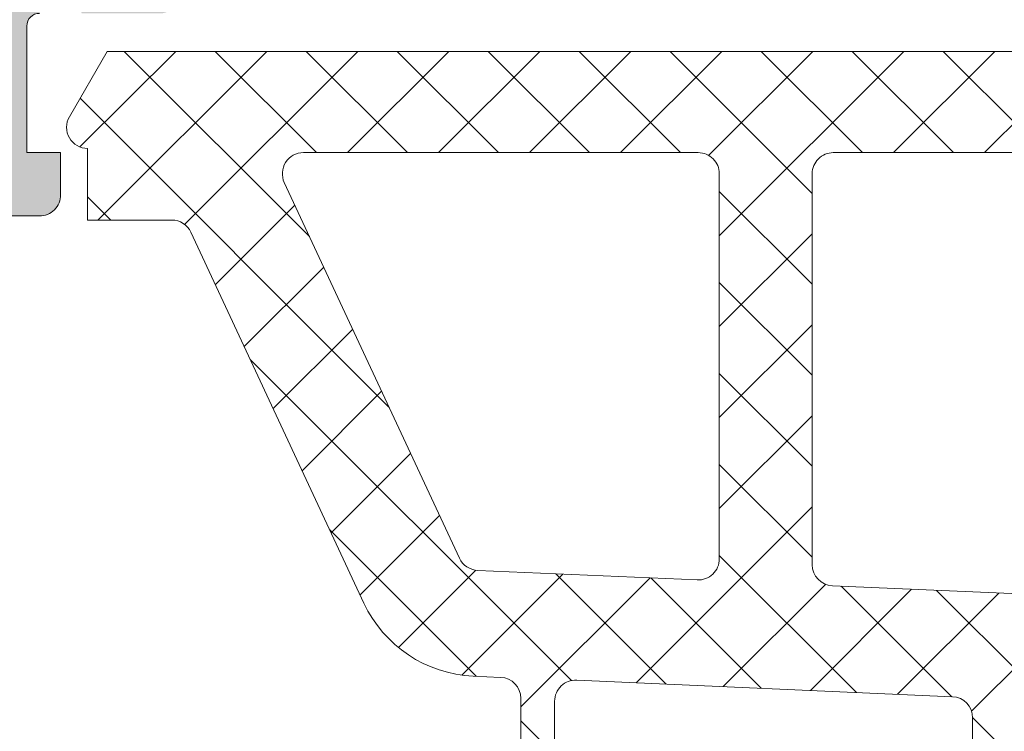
# Model space of a CAD drawing. Header units: millimetres. Extents: x 213386 to 506888, y 183055 to 450952.
# Tile 854 of 1056: x 399549 to 399572, y 330200 to 330217. Entities that reach past the tile are written whole.
import ezdxf

# ---------------------------------------------------------------- set-up
doc = ezdxf.new("R2010")
doc.units = ezdxf.units.MM
doc.layers.add('FASÁDA DETAILNÍ', color=255, linetype='Continuous', lineweight=0)
doc.layers.add('NOVA', color=255, linetype='Continuous', lineweight=0)
pattern_1 = [(135, (0, 0), (-1.077630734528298, -1.077630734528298), []), (225, (0, 0), (1.077630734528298, -1.077630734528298), [])]

# ---------------------------------------------------------------- blocks, each defined once
blk = doc.blocks.new('A$C69D17D4D')
at = {"layer": 'FASÁDA DETAILNÍ'}
h = blk.add_hatch(color=256, dxfattribs=at)
edge = h.paths.add_edge_path()
edge.add_arc((1588.938067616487, 12486.81045535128), 0.120000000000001, 90.0000000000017, 180.0000000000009, ccw=False)
edge.add_line((1588.938067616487, 12486.93045535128), (1591.698065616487, 12486.93045535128))
edge.add_arc((1591.698065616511, 12487.23045535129), 0.3000000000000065, 270, 359.9999999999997)
edge.add_line((1591.998065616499, 12487.23045535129), (1591.998065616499, 12488.21042967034))
edge.add_arc((1591.698065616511, 12488.21042967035), 0.3000000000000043, -8.905553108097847e-14, 90.00000000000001)
edge.add_line((1591.698065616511, 12488.51042967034), (1589.818054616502, 12488.51042967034))
edge.add_arc((1589.550511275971, 12488.58929676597), 0.2789255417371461, -91.16287007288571, -16.42459455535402, ccw=False)
edge.add_line((1589.544850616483, 12488.31042867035), (1589.091256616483, 12488.31042867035))
edge.add_arc((1589.085588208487, 12488.58926611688), 0.2788950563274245, -163.58012358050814, -88.83541062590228, ccw=False)
edge.add_line((1588.818067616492, 12488.51042967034), (1588.818067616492, 12489.31060438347))
edge.add_arc((1587.818067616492, 12489.31060438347), 0.9999999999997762, -1.276038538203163e-11, 89.9999999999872)
edge.add_line((1587.818067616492, 12490.31060438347), (1584.318060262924, 12490.31060438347))
edge.add_arc((1584.318080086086, 12489.31058456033), 1.000019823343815, 90.00113576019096, 179.9988642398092)
edge.add_line((1583.318060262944, 12489.31060438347), (1583.318060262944, 12488.81060438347))
edge.add_line((1583.318060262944, 12488.81060438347), (1585.818060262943, 12488.81060438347))
edge.add_arc((1585.818014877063, 12487.81055899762), 1.000045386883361, 0.0026002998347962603, 89.99739970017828, ccw=False)
edge.add_line((1586.818060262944, 12487.81060438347), (1586.818060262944, 12486.51058607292))
edge.add_arc((1585.818007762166, 12486.5106385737), 1.000052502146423, -89.99699208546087, -0.0030079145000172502, ccw=False)
edge.add_line((1585.818060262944, 12485.51058607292), (1578.818060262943, 12485.51058607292))
edge.add_arc((1578.318060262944, 12486.03570782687), 0.7250881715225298, -133.5961838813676, -46.40381611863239, ccw=False)
edge.add_line((1577.818060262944, 12485.51058607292), (1571.783972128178, 12485.51058607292))
edge.add_arc((1571.784024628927, 12486.5106385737), 1.000052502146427, 180.0030079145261, 269.9969920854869, ccw=False)
edge.add_line((1570.783972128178, 12486.51058607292), (1570.783972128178, 12487.81060438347))
edge.add_arc((1571.78401751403, 12487.81055899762), 1.000045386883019, 90.00260029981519, 179.9973997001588, ccw=False)
edge.add_line((1571.783972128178, 12488.81060438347), (1573.318060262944, 12488.81060438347))
edge.add_line((1573.318060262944, 12488.81060438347), (1573.318060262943, 12489.41061048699))
edge.add_line((1573.318060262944, 12489.41061048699), (1572.218054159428, 12490.51058607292))
edge.add_line((1572.218054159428, 12490.51058607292), (1568.818060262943, 12490.51058607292))
edge.add_line((1568.818060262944, 12490.51058607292), (1568.818060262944, 12463.51068525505))
edge.add_line((1568.818060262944, 12463.51068525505), (1572.218054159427, 12463.51068525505))
edge.add_line((1572.218054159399, 12463.51068525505), (1573.318060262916, 12464.61066084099))
edge.add_line((1573.318060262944, 12464.61066084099), (1573.318060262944, 12465.21066694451))
edge.add_line((1573.318060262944, 12465.21066694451), (1571.783972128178, 12465.21066694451))
edge.add_arc((1571.78401751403, 12466.21071233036), 1.000045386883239, 180.0026002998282, 269.99739970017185, ccw=False)
edge.add_line((1570.783972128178, 12466.21066694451), (1570.783972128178, 12467.51068525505))
edge.add_arc((1571.784024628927, 12467.51063275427), 1.000052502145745, 90.0030079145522, 179.996992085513, ccw=False)
edge.add_line((1571.783972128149, 12468.51068525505), (1577.818060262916, 12468.51068525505))
edge.add_arc((1578.318060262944, 12467.9855635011), 0.7250881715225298, 46.40381611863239, 133.5961838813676, ccw=False)
edge.add_line((1578.818060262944, 12468.51068525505), (1585.818060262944, 12468.51068525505))
edge.add_arc((1585.818007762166, 12467.51063275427), 1.000052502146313, 0.0030079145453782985, 89.99699208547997, ccw=False)
edge.add_line((1586.818060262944, 12467.51068525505), (1586.818060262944, 12466.21066694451))
edge.add_arc((1585.818014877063, 12466.21071233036), 1.000045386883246, -89.9973997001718, -0.0026002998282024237, ccw=False)
edge.add_line((1585.818060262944, 12465.21066694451), (1583.318060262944, 12465.21066694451))
edge.add_line((1583.318060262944, 12465.21066694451), (1583.318060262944, 12464.71066694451))
edge.add_arc((1584.318080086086, 12464.71068676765), 1.000019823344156, 180.0011357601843, 269.9988642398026)
edge.add_line((1584.318060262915, 12463.71066694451), (1588.818060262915, 12463.71066694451))
edge.add_arc((1588.818070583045, 12464.2106566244), 0.4999896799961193, 269.9988173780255, 360.0011826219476)
edge.add_line((1589.318060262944, 12464.21066694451), (1589.318060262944, 12465.21066694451))
edge.add_line((1589.318060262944, 12465.21066694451), (1588.518057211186, 12465.21066694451))
edge.add_line((1588.518057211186, 12465.21066694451), (1588.518057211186, 12468.21068220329))
edge.add_arc((1588.818064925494, 12468.21068489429), 0.3000077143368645, 89.99948607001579, 180.0005139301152, ccw=False)
edge.add_arc((1589.085588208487, 12468.43185616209), 0.2788950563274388, 88.83541062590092, 163.5801235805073, ccw=False)
edge.add_line((1589.091256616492, 12468.71069360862), (1589.544850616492, 12468.71069360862))
edge.add_arc((1589.550511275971, 12468.43182551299), 0.2789255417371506, 16.424594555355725, 91.16287007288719, ccw=False)
edge.add_line((1589.81805461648, 12468.51069260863), (1591.698065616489, 12468.51069260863))
edge.add_arc((1591.698065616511, 12468.81069260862), 0.3000000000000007, 269.9999999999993, 359.9999999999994)
edge.add_line((1591.998065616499, 12468.81069260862), (1591.998065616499, 12469.79066692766))
edge.add_arc((1591.698065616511, 12469.79066692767), 0.3000000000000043, 1.272221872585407e-14, 90.00000000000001)
edge.add_line((1591.698065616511, 12470.09066692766), (1588.938067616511, 12470.09066692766))
edge.add_arc((1588.938067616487, 12470.21066692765), 0.1200000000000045, 180, 269.9999999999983, ccw=False)
edge.add_line((1588.818067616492, 12470.21066692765), (1588.818067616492, 12474.51069260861))
edge.add_arc((1589.318067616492, 12474.51069260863), 0.4999999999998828, 90.00000000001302, 180.0000000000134, ccw=False)
edge.add_line((1589.318067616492, 12475.01069260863), (1590.018067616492, 12475.01069260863))
edge.add_line((1590.018067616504, 12475.01069260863), (1592.410887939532, 12473.62919715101))
edge.add_arc((1592.47994783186, 12473.74881239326), 0.1381197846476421, 239.9999999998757, 367.702437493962)
edge.add_arc((1587.63859659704, 12473.3011940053), 4.999999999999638, 5.34922800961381, 71.29059925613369)
edge.add_arc((1589.402822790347, 12478.51056113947), 0.5000000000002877, 108.70940074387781, 251.29059925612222, ccw=False)
edge.add_arc((1587.63859659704, 12483.71992827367), 4.999999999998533, -71.29059925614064, -5.349228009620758)
edge.add_arc((1592.47994783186, 12483.27230988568), 0.1381197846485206, -7.702437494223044, 119.9999999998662)
edge.add_line((1592.410887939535, 12483.39192512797), (1590.018067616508, 12482.01042967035))
edge.add_line((1590.018067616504, 12482.01042967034), (1589.318067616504, 12482.01042967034))
edge.add_arc((1589.318067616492, 12482.51042967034), 0.5000000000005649, 179.9999999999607, 269.99999999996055, ccw=False)
edge.add_line((1588.818067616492, 12482.51042967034), (1588.818067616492, 12486.81045535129))
edge = h.paths.add_edge_path(flags=16)
edge.add_arc((1570.918066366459, 12471.51067762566), 0.5, 180, 270, ccw=False)
edge.add_line((1570.418066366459, 12471.51067762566), (1570.418066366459, 12483.51058607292))
edge.add_arc((1570.918066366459, 12483.51058607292), 0.5, 90, 180, ccw=False)
edge.add_line((1570.918066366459, 12484.01058607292), (1586.618048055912, 12484.01058607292))
edge.add_arc((1586.618048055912, 12483.51058607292), 0.5, 0, 90, ccw=False)
edge.add_line((1587.118048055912, 12483.51058607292), (1587.118048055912, 12471.51067762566))
edge.add_arc((1586.618048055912, 12471.51067762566), 0.5, -90, 0, ccw=False)
edge.add_line((1586.618048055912, 12471.01067762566), (1585.118048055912, 12471.01067762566))
edge.add_line((1585.118048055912, 12471.01067762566), (1585.118048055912, 12470.51067762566))
edge.add_arc((1584.618048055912, 12470.51067762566), 0.5000000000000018, -89.99999999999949, 0, ccw=False)
edge.add_line((1584.618048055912, 12470.01067762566), (1572.918066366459, 12470.01067762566))
edge.add_arc((1572.918066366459, 12470.51067762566), 0.5, 180, 269.9999999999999, ccw=False)
edge.add_line((1572.418066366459, 12470.51067762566), (1572.418066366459, 12471.01067762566))
edge.add_line((1572.418066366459, 12471.01067762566), (1570.918066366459, 12471.01067762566))
h = blk.add_hatch(dxfattribs=at)
h.set_pattern_fill('LINIE', color=256, scale=1.2, angle=180, style=0)
h.set_pattern_definition([(180, (1631.942673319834, 12487.79354819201), (-1.469551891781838e-16, -1.2), [])])
edge = h.paths.add_edge_path()
edge.add_arc((1628.407976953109, 12469.81977573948), 0.3000000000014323, 89.99792470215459, 179.9979247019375)
edge.add_line((1628.107976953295, 12469.81978660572), (1628.107948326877, 12469.0094552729))
edge.add_arc((1627.607951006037, 12469.0094707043), 0.4999973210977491, 269.99761772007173, 359.9982316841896, ccw=False)
edge.add_line((1627.607930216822, 12468.50947338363), (1626.766857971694, 12468.50815283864))
edge.add_arc((1626.766857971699, 12468.30815283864), 0.2000000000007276, 89.99999999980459, 179.9999999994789)
edge.add_line((1626.566857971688, 12468.30815283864), (1626.566857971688, 12464.20815283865))
edge.add_arc((1626.066857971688, 12464.20815283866), 0.5, -90, 0, ccw=False)
edge.add_line((1626.066857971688, 12463.70815283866), (1625.23610874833, 12463.70815283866))
edge.add_arc((1625.23610874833, 12464.70815283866), 1, 195.0000000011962, 270.0000000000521, ccw=False)
edge.add_line((1624.270182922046, 12464.44933379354), (1624.066857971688, 12465.20815283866))
edge.add_line((1624.066857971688, 12465.20815283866), (1625.066857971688, 12465.20815283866))
edge.add_line((1625.066857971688, 12465.20815283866), (1625.066857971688, 12467.50815283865))
edge.add_arc((1624.062731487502, 12467.50644359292), 1.004127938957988, 0.09753001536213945, 89.76591227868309)
edge.add_line((1624.066833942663, 12468.51056315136), (1621.066955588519, 12468.51056315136))
edge.add_arc((1621.070983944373, 12467.5064438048), 1.004127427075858, 90.22985967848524, 179.9024820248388)
edge.add_line((1620.066857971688, 12467.50815283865), (1620.066857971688, 12465.20815283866))
edge.add_line((1620.066857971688, 12465.20815283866), (1621.066857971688, 12465.20815283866))
edge.add_line((1621.066857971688, 12465.20815283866), (1620.863533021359, 12464.44933379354))
edge.add_arc((1619.897607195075, 12464.70815283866), 1.000000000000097, 270, 344.99999999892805, ccw=False)
edge.add_line((1619.897607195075, 12463.70815283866), (1619.066857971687, 12463.70815283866))
edge.add_arc((1619.066857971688, 12464.20815283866), 0.5, 180, 270, ccw=False)
edge.add_line((1618.566857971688, 12464.20815283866), (1618.566857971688, 12468.30815283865))
edge.add_arc((1618.362684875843, 12468.30642428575), 0.2041804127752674, 0.485061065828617, 88.84413105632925)
edge.add_line((1618.366803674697, 12468.51056315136), (1592.525436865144, 12468.51058607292))
edge.add_arc((1592.525452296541, 12469.01058339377), 0.4999973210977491, 179.9976177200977, 269.9982316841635, ccw=False)
edge.add_line((1592.025454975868, 12469.01060418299), (1592.025483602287, 12469.8209355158))
edge.add_arc((1591.725483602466, 12469.82094638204), 0.2999999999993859, 359.9979247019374, 449.9979247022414)
edge.add_line((1591.725494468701, 12470.12094638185), (1589.325496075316, 12470.12070136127))
edge.add_arc((1589.325511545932, 12470.62069733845), 0.4999959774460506, 179.9976222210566, 269.9982271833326, ccw=False)
edge.add_line((1588.825515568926, 12470.62071808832), (1588.82564221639, 12474.09725958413))
edge.add_arc((1589.81545513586, 12473.95491308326), 0.9999960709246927, 57.2709086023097, 171.8163166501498, ccw=False)
edge.add_line((1590.356120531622, 12474.79614614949), (1592.639729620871, 12473.47759372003))
edge.add_arc((1592.88974527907, 12473.91059738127), 0.5000000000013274, 239.9979281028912, 269.9978647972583)
edge.add_line((1592.889726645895, 12473.41059738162), (1627.243995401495, 12473.40951106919))
edge.add_arc((1627.244012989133, 12473.90951106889), 0.5000000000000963, 269.9979846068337, 299.997921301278)
edge.add_line((1627.493997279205, 12473.47648929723), (1629.77770188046, 12474.79487629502))
edge.add_arc((1630.31830633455, 12473.95360406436), 0.9999960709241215, 8.179532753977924, 122.7249408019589, ccw=False)
edge.add_line((1631.308129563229, 12474.09587886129), (1631.308002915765, 12470.61933736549))
edge.add_arc((1630.808006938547, 12470.6193528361), 0.4999959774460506, 269.9976222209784, 359.99822718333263, ccw=False)
edge.add_line((1630.80798618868, 12470.11935685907), (1628.407987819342, 12470.11977573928))
edge = h.paths.add_edge_path(flags=16)
edge.add_line((1604.216864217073, 12470.31005134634), (1604.216864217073, 12471.61004545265))
edge.add_arc((1603.716867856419, 12471.61004909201), 0.4999963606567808, 359.9995829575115, 450.0004170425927)
edge.add_line((1603.716864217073, 12472.11004545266), (1594.866870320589, 12472.11004545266))
edge.add_arc((1594.86686668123, 12471.61004909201), 0.4999963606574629, 89.99958295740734, 180.0004170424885)
edge.add_line((1594.366870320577, 12471.61004545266), (1594.366870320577, 12470.31005134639))
edge.add_arc((1594.866870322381, 12470.31003477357), 0.5000000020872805, 179.9981008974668, 269.9999997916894)
edge.add_line((1594.866870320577, 12469.81003477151), (1603.716864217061, 12469.81003477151))
edge.add_arc((1603.716864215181, 12470.31003477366), 0.5000000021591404, 270.0000002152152, 360.0018990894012)
edge = h.paths.add_edge_path(flags=16)
edge.add_arc((1614.416870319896, 12470.31003477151), 0.5, 269.9999999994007, 360)
edge.add_line((1614.916870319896, 12470.31003477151), (1614.916870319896, 12471.61004545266))
edge.add_arc((1614.416870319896, 12471.61004545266), 0.5, 0, 90.00000000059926)
edge.add_line((1614.416870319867, 12472.11004545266), (1605.716864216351, 12472.11004545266))
edge.add_arc((1605.716864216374, 12471.61004545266), 0.500000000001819, 90.00000000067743, 179.9999999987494)
edge.add_line((1605.216864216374, 12471.61004545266), (1605.216864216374, 12470.31003477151))
edge.add_arc((1605.716864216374, 12470.31003477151), 0.5000000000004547, 179.9999999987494, 269.9999999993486)
edge.add_line((1605.716864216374, 12469.81003477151), (1614.41687031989, 12469.81003477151))
edge = h.paths.add_edge_path(flags=16)
edge.add_arc((1616.41686668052, 12471.61004909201), 0.4999963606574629, 89.99958295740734, 180.0004170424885)
edge.add_line((1615.916870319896, 12471.61004545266), (1615.916870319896, 12470.31005134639))
edge.add_arc((1616.4168703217, 12470.3100347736), 0.5000000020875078, 179.9981008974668, 269.9999997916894)
edge.add_line((1616.416870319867, 12469.81003477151), (1625.26687947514, 12469.81003477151))
edge.add_arc((1625.266879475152, 12470.31001951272), 0.4999847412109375, 269.9999999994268, 360)
edge.add_line((1625.766864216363, 12470.31001951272), (1625.766864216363, 12471.61003019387))
edge.add_arc((1625.266848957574, 12471.61003019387), 0.5000152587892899, 0, 90.0000000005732)
edge.add_line((1625.266848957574, 12472.11004545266), (1616.416870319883, 12472.11004545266))
h = blk.add_hatch(dxfattribs=at)
h.set_pattern_fill('ANSI37', color=256, scale=0.48, angle=90, style=0)
h.set_pattern_definition(pattern_1)
edge = h.paths.add_edge_path(flags=16)
edge.add_line((1622.219337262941, 12464.1748802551), (1622.119593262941, 12465.5677342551))
edge.add_arc((1622.718060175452, 12465.61059174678), 0.5999995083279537, 89.99999164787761, 184.0960805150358, ccw=False)
edge.add_arc((1622.718060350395, 12465.61059174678), 0.5999995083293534, -4.096080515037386, 90.00000835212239, ccw=False)
edge.add_line((1623.316527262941, 12465.56773425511), (1623.216783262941, 12464.17488025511))
edge.add_arc((1622.718060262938, 12464.21059473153), 0.5000001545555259, 184.096064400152, 355.90393559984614, ccw=False)
edge = h.paths.add_edge_path(flags=16)
edge.add_arc((1624.318056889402, 12461.01058662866), 0.49999962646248, 89.99995719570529, 180.0000428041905, ccw=False)
edge.add_line((1624.318057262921, 12461.51058625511), (1627.911742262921, 12461.51058625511))
edge.add_arc((1627.911742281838, 12461.01058592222), 0.5000003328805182, -23.218026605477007, 90.00000216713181, ccw=False)
edge.add_line((1628.371248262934, 12460.81347025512), (1625.655370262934, 12454.48236825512))
edge.add_arc((1625.195864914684, 12454.67948417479), 0.4999998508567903, 267.49988936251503, 336.78191820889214, ccw=False)
edge.add_line((1625.174054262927, 12454.1799602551), (1624.296247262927, 12454.21828625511))
edge.add_arc((1624.318056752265, 12454.71780986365), 0.4999994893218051, 179.9999551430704, 267.50002088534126, ccw=False)
edge.add_line((1623.818057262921, 12454.71781025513), (1623.818057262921, 12461.01058625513))
edge = h.paths.add_edge_path(flags=16)
edge.add_line((1598.764138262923, 12455.60242425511), (1594.615468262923, 12464.49927725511))
edge.add_arc((1595.068622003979, 12464.71058639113), 0.4999998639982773, 89.9999703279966, 205.0000079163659, ccw=False)
edge.add_line((1595.068622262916, 12465.21058625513), (1604.418057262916, 12465.21058625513))
edge.add_arc((1604.418057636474, 12464.71058662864), 0.4999996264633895, -4.280419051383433e-05, 90.00004280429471, ccw=False)
edge.add_line((1604.918057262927, 12464.71058625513), (1604.918057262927, 12455.58666325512))
edge.add_arc((1604.418057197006, 12455.58666342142), 0.5000000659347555, 267.4999727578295, 359.9999809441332, ccw=False)
edge.add_line((1604.396247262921, 12455.08713925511), (1599.195483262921, 12455.3142092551))
edge.add_arc((1599.217292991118, 12455.81373466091), 0.5000012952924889, 205.0000919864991, 267.5000025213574, ccw=False)
edge = h.paths.add_edge_path(flags=16)
edge.add_arc((1607.618056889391, 12464.71058662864), 0.49999962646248, 89.99995719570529, 180.0000428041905, ccw=False)
edge.add_line((1607.618057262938, 12465.21058625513), (1614.818057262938, 12465.21058625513))
edge.add_arc((1614.818057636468, 12464.71058662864), 0.4999996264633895, -4.280419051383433e-05, 90.00004280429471, ccw=False)
edge.add_line((1615.318057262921, 12464.71058625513), (1615.318057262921, 12463.51058625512))
edge.add_arc((1617.318055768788, 12463.51058476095), 1.999998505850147, 179.9999571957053, 270.0000428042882)
edge.add_line((1617.318057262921, 12461.51058625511), (1621.118057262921, 12461.51058625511))
edge.add_arc((1621.118057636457, 12461.01058662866), 0.4999996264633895, -4.280419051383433e-05, 90.00004280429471, ccw=False)
edge.add_line((1621.618057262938, 12461.01058625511), (1621.618057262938, 12454.85752525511))
edge.add_arc((1621.118057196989, 12454.85752542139), 0.5000000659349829, 267.4999727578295, 359.9999809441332, ccw=False)
edge.add_line((1621.096247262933, 12454.35800125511), (1615.596247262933, 12454.59813625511))
edge.add_arc((1615.618056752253, 12455.09765986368), 0.499999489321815, 179.9999551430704, 267.5000208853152, ccw=False)
edge.add_line((1615.118057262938, 12455.09766025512), (1615.118057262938, 12460.41058625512))
edge.add_arc((1614.018057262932, 12460.41058625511), 1.099999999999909, 0, 180)
edge.add_line((1612.918057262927, 12460.41058625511), (1612.918057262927, 12455.23737525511))
edge.add_arc((1612.418057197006, 12455.23737542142), 0.500000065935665, 267.49997275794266, 359.9999809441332, ccw=False)
edge.add_line((1612.396247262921, 12454.73785125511), (1607.596247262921, 12454.94742425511))
edge.add_arc((1607.618056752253, 12455.44694786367), 0.4999994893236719, 179.9999551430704, 267.5000208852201, ccw=False)
edge.add_line((1607.118057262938, 12455.44694825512), (1607.118057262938, 12464.71058625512))
edge = h.paths.add_edge_path()
edge.add_line((1592.405004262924, 12463.32412925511), (1596.502853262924, 12454.53626325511))
edge.add_ellipse((1599.221778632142, 12455.80412074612), major_axis=(-3.000002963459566, 0), ratio=1, start_angle=25.00003062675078, end_angle=87.49994116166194)
edge.add_line((1599.090917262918, 12452.80697325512), (1599.739867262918, 12452.77863925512))
edge.add_ellipse((1599.7180577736, 12452.27911564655), major_axis=(-0.4999994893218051, 0), ratio=1, start_angle=179.9999551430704, end_angle=267.50002088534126, ccw=False)
edge.add_line((1600.218057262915, 12452.27911525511), (1600.218057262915, 12451.31058625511))
edge.add_ellipse((1600.318057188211, 12451.31058618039), major_axis=(-0.09999992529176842, 0), ratio=1, start_angle=-4.28043988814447e-05, end_angle=90.00004280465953)
edge.add_line((1600.318057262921, 12451.21058625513), (1600.918057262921, 12451.21058625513))
edge.add_ellipse((1600.918057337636, 12451.31058618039), major_axis=(-0.09999992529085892, 0), ratio=1, start_angle=89.99995719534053, end_angle=180.000042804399)
edge.add_line((1601.018057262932, 12451.3105862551), (1601.018057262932, 12452.2136242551))
edge.add_ellipse((1601.518057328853, 12452.21362408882), major_axis=(-0.500000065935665, 0), ratio=1, start_angle=267.49997275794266, end_angle=359.99998094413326, ccw=False)
edge.add_line((1601.539867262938, 12452.7131482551), (1610.440161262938, 12452.3193102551))
edge.add_ellipse((1610.418057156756, 12451.81979897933), major_axis=(-0.5000001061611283, 0), ratio=1, start_angle=179.9999170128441, end_angle=267.46623077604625, ccw=False)
edge.add_line((1610.918057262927, 12451.81979825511), (1610.918057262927, 12451.21058625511))
edge.add_ellipse((1611.018057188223, 12451.21058618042), major_axis=(-0.09999992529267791, 0), ratio=1, start_angle=-4.28043988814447e-05, end_angle=90.00004280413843)
edge.add_line((1611.018057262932, 12451.11058625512), (1611.618057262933, 12451.11058625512))
edge.add_ellipse((1611.618057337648, 12451.21058618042), major_axis=(-0.09999992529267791, 0), ratio=1, start_angle=89.99995719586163, end_angle=180.000042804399)
edge.add_line((1611.718057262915, 12451.21058625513), (1611.718057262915, 12451.74014825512))
edge.add_ellipse((1612.218057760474, 12451.74014856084), major_axis=(-0.500000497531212, 0), ratio=1, start_angle=-92.53369799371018, end_angle=3.503449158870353e-05, ccw=False)
edge.add_line((1612.240161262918, 12452.23966025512), (1623.780386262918, 12451.72900425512))
edge.add_ellipse((1623.758576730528, 12451.22947965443), major_axis=(-0.5000004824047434, 0), ratio=1, start_angle=176.7829426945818, end_angle=267.50002091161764, ccw=False)
edge.add_line((1624.25778926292, 12451.20142025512), (1623.96922626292, 12446.06767725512))
edge.add_ellipse((1623.558808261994, 12446.18323267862), major_axis=(-0.4263754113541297, 0), ratio=1, start_angle=20.75897237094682, end_angle=164.275145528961, ccw=False)
edge.add_line((1623.160113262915, 12446.03210925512), (1623.161353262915, 12446.26471225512))
edge.add_line((1623.161353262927, 12446.26471225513), (1623.459491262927, 12448.14729125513))
edge.add_line((1623.45949126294, 12448.14729125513), (1623.05906526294, 12450.99657625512))
edge.add_ellipse((1622.761984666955, 12450.95482565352), major_axis=(-0.2999999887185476, 0), ratio=1, start_angle=187.9997440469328, end_angle=304.5977463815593)
edge.add_ellipse((1624.295098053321, 12448.73225456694), major_axis=(-3.000047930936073, 0), ratio=1, start_angle=-55.40235871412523, end_angle=18.00842458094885)
edge.add_line((1621.442019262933, 12447.8047692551), (1622.075595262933, 12445.5498782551))
edge.add_ellipse((1622.850807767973, 12445.7108077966), major_axis=(-0.7917403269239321, 0), ratio=1, start_angle=11.72768979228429, end_angle=83.20165374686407)
edge.add_line((1622.757085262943, 12444.92463425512), (1623.815295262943, 12444.92341325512))
edge.add_ellipse((1623.686171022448, 12446.10249948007), major_axis=(-1.186135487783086, 0), ratio=1, start_angle=96.24967815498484, end_angle=161.3444235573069)
edge.add_line((1624.809985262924, 12445.72308025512), (1625.904318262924, 12448.96442025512))
edge.add_line((1625.904318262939, 12448.96442025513), (1628.794096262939, 12457.01421525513))
edge.add_line((1628.794096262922, 12457.01421525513), (1633.126905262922, 12466.91209225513))
edge.add_ellipse((1632.667896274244, 12467.11036232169), major_axis=(-0.5000002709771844, 0), ratio=1, start_angle=156.6379505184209, end_angle=269.9334236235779)
edge.add_line((1632.668477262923, 12467.6103622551), (1632.121776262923, 12467.6109972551))
edge.add_ellipse((1632.121195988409, 12467.11099715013), major_axis=(-0.5000004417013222, 0), ratio=1, start_angle=269.9335054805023, end_angle=336.0791754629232)
edge.add_line((1631.664142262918, 12467.31373425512), (1630.262386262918, 12464.10973125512))
edge.add_ellipse((1629.346245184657, 12464.5105855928), major_axis=(-0.9999993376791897, 0), ratio=1, start_angle=89.99994718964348, end_angle=156.3683852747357, ccw=False)
edge.add_line((1629.346244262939, 12463.51058625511), (1624.118302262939, 12463.51058625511))
edge.add_line((1624.118302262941, 12463.51058625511), (1624.118293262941, 12465.31006525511))
edge.add_line((1624.118293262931, 12465.31006525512), (1624.633094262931, 12465.44800725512))
edge.add_ellipse((1624.518329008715, 12465.7251612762), major_axis=(-0.2999756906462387, 0), ratio=1, start_angle=112.4937002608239, end_angle=202.503566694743)
edge.add_line((1624.795463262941, 12465.83997425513), (1623.946296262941, 12467.11010125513))
edge.add_ellipse((1623.080432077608, 12466.61038048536), major_axis=(-0.9997207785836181, 0), ratio=1, start_angle=209.9907606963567, end_angle=270.0076118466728)
edge.add_line((1623.080299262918, 12467.61010125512), (1622.355938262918, 12467.61007025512))
edge.add_ellipse((1622.356146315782, 12466.61033242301), major_axis=(-0.9997378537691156, 0), ratio=1, start_angle=270.0119236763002, end_angle=330.0086750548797)
edge.add_line((1621.490272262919, 12467.11007025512), (1620.64110526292, 12465.83997425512))
edge.add_ellipse((1620.918252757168, 12465.72516236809), major_axis=(-0.2999875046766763, 0), ratio=1, start_angle=-22.50240617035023, end_angle=67.50139619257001)
edge.add_line((1620.803459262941, 12465.44800725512), (1621.318275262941, 12465.31003525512))
edge.add_line((1621.318275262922, 12465.31003525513), (1621.318283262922, 12463.51058625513))
edge.add_line((1621.318283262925, 12463.51058625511), (1618.118056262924, 12463.51058625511))
edge.add_ellipse((1618.118056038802, 12463.810586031), major_axis=(-0.2999997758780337, 0), ratio=1, start_angle=-4.280405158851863e-05, end_angle=90.0000428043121, ccw=False)
edge.add_line((1617.818056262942, 12463.8105862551), (1617.818056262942, 12467.1105822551))
edge.add_ellipse((1617.318056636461, 12467.11058262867), major_axis=(-0.49999962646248, 0), ratio=1, start_angle=179.9999571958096, end_angle=270.0000428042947)
edge.add_line((1617.318056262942, 12467.61058225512), (1590.420434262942, 12467.61058225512))
edge.add_line((1590.420434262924, 12467.61058225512), (1589.525316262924, 12466.06019025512))
edge.add_ellipse((1589.958328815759, 12465.81019016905), major_axis=(-0.4999999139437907, 0), ratio=1, start_angle=-30.00001708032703, end_angle=89.99993664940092)
edge.add_line((1589.958328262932, 12465.31019025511), (1589.958328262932, 12463.61281925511))
edge.add_line((1589.958328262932, 12463.61281925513), (1591.951850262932, 12463.61281925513))
edge.add_ellipse((1591.951850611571, 12463.11281899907), major_axis=(-0.500000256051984, 0), ratio=1, start_angle=205.0001285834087, end_angle=270.0000399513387, ccw=False)
h = blk.add_hatch(dxfattribs=at)
h.set_pattern_fill('ANSI37', color=256, scale=0.48, angle=90, style=0)
h.set_pattern_definition(pattern_1)
edge = h.paths.add_edge_path(flags=16)
edge.add_line((1622.219337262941, 12464.17488007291), (1622.119593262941, 12465.56773407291))
edge.add_arc((1622.718060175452, 12465.61059156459), 0.5999995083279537, 89.99999164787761, 184.0960805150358, ccw=False)
edge.add_arc((1622.718060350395, 12465.61059156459), 0.5999995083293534, -4.096080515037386, 90.00000835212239, ccw=False)
edge.add_line((1623.316527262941, 12465.56773407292), (1623.216783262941, 12464.17488007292))
edge.add_arc((1622.718060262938, 12464.21059454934), 0.5000001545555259, 184.096064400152, 355.90393559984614, ccw=False)
edge = h.paths.add_edge_path(flags=16)
edge.add_arc((1624.318056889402, 12461.01058644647), 0.49999962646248, 89.99995719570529, 180.0000428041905, ccw=False)
edge.add_line((1624.318057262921, 12461.51058607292), (1627.911742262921, 12461.51058607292))
edge.add_arc((1627.911742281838, 12461.01058574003), 0.5000003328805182, -23.218026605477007, 90.00000216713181, ccw=False)
edge.add_line((1628.371248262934, 12460.81347007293), (1625.655370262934, 12454.48236807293))
edge.add_arc((1625.195864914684, 12454.6794839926), 0.4999998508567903, 267.49988936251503, 336.78191820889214, ccw=False)
edge.add_line((1625.174054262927, 12454.17996007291), (1624.296247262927, 12454.21828607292))
edge.add_arc((1624.318056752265, 12454.71780968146), 0.4999994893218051, 179.9999551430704, 267.50002088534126, ccw=False)
edge.add_line((1623.818057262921, 12454.71781007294), (1623.818057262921, 12461.01058607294))
edge = h.paths.add_edge_path(flags=16)
edge.add_line((1598.764138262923, 12455.60242407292), (1594.615468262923, 12464.49927707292))
edge.add_arc((1595.068622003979, 12464.71058620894), 0.4999998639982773, 89.9999703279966, 205.0000079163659, ccw=False)
edge.add_line((1595.068622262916, 12465.21058607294), (1604.418057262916, 12465.21058607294))
edge.add_arc((1604.418057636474, 12464.71058644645), 0.4999996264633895, -4.280419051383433e-05, 90.00004280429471, ccw=False)
edge.add_line((1604.918057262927, 12464.71058607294), (1604.918057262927, 12455.58666307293))
edge.add_arc((1604.418057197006, 12455.58666323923), 0.5000000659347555, 267.4999727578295, 359.9999809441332, ccw=False)
edge.add_line((1604.396247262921, 12455.08713907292), (1599.195483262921, 12455.31420907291))
edge.add_arc((1599.217292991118, 12455.81373447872), 0.5000012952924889, 205.0000919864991, 267.5000025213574, ccw=False)
edge = h.paths.add_edge_path(flags=16)
edge.add_arc((1607.618056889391, 12464.71058644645), 0.49999962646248, 89.99995719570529, 180.0000428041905, ccw=False)
edge.add_line((1607.618057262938, 12465.21058607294), (1614.818057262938, 12465.21058607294))
edge.add_arc((1614.818057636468, 12464.71058644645), 0.4999996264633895, -4.280419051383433e-05, 90.00004280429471, ccw=False)
edge.add_line((1615.318057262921, 12464.71058607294), (1615.318057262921, 12463.51058607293))
edge.add_arc((1617.318055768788, 12463.51058457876), 1.999998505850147, 179.9999571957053, 270.0000428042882)
edge.add_line((1617.318057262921, 12461.51058607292), (1621.118057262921, 12461.51058607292))
edge.add_arc((1621.118057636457, 12461.01058644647), 0.4999996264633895, -4.280419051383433e-05, 90.00004280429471, ccw=False)
edge.add_line((1621.618057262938, 12461.01058607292), (1621.618057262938, 12454.85752507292))
edge.add_arc((1621.118057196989, 12454.8575252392), 0.5000000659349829, 267.4999727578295, 359.9999809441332, ccw=False)
edge.add_line((1621.096247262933, 12454.35800107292), (1615.596247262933, 12454.59813607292))
edge.add_arc((1615.618056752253, 12455.09765968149), 0.499999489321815, 179.9999551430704, 267.5000208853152, ccw=False)
edge.add_line((1615.118057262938, 12455.09766007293), (1615.118057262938, 12460.41058607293))
edge.add_arc((1614.018057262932, 12460.41058607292), 1.099999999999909, 0, 180)
edge.add_line((1612.918057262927, 12460.41058607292), (1612.918057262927, 12455.23737507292))
edge.add_arc((1612.418057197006, 12455.23737523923), 0.500000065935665, 267.49997275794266, 359.9999809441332, ccw=False)
edge.add_line((1612.396247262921, 12454.73785107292), (1607.596247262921, 12454.94742407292))
edge.add_arc((1607.618056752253, 12455.44694768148), 0.4999994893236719, 179.9999551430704, 267.5000208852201, ccw=False)
edge.add_line((1607.118057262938, 12455.44694807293), (1607.118057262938, 12464.71058607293))
edge = h.paths.add_edge_path()
edge.add_line((1592.405004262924, 12463.32412907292), (1596.502853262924, 12454.53626307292))
edge.add_ellipse((1599.221778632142, 12455.80412056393), major_axis=(-3.000002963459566, 0), ratio=1, start_angle=25.00003062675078, end_angle=87.49994116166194)
edge.add_line((1599.090917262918, 12452.80697307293), (1599.739867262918, 12452.77863907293))
edge.add_ellipse((1599.7180577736, 12452.27911546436), major_axis=(-0.4999994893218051, 0), ratio=1, start_angle=179.9999551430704, end_angle=267.50002088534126, ccw=False)
edge.add_line((1600.218057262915, 12452.27911507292), (1600.218057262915, 12451.31058607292))
edge.add_ellipse((1600.318057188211, 12451.3105859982), major_axis=(-0.09999992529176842, 0), ratio=1, start_angle=-4.28043988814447e-05, end_angle=90.00004280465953)
edge.add_line((1600.318057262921, 12451.21058607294), (1600.918057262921, 12451.21058607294))
edge.add_ellipse((1600.918057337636, 12451.3105859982), major_axis=(-0.09999992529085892, 0), ratio=1, start_angle=89.99995719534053, end_angle=180.000042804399)
edge.add_line((1601.018057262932, 12451.31058607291), (1601.018057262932, 12452.21362407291))
edge.add_ellipse((1601.518057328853, 12452.21362390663), major_axis=(-0.500000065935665, 0), ratio=1, start_angle=267.49997275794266, end_angle=359.99998094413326, ccw=False)
edge.add_line((1601.539867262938, 12452.71314807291), (1610.440161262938, 12452.31931007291))
edge.add_ellipse((1610.418057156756, 12451.81979879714), major_axis=(-0.5000001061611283, 0), ratio=1, start_angle=179.9999170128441, end_angle=267.46623077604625, ccw=False)
edge.add_line((1610.918057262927, 12451.81979807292), (1610.918057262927, 12451.21058607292))
edge.add_ellipse((1611.018057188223, 12451.21058599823), major_axis=(-0.09999992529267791, 0), ratio=1, start_angle=-4.28043988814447e-05, end_angle=90.00004280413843)
edge.add_line((1611.018057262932, 12451.11058607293), (1611.618057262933, 12451.11058607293))
edge.add_ellipse((1611.618057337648, 12451.21058599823), major_axis=(-0.09999992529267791, 0), ratio=1, start_angle=89.99995719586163, end_angle=180.000042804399)
edge.add_line((1611.718057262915, 12451.21058607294), (1611.718057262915, 12451.74014807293))
edge.add_ellipse((1612.218057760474, 12451.74014837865), major_axis=(-0.500000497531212, 0), ratio=1, start_angle=-92.53369799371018, end_angle=3.503449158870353e-05, ccw=False)
edge.add_line((1612.240161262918, 12452.23966007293), (1623.780386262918, 12451.72900407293))
edge.add_ellipse((1623.758576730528, 12451.22947947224), major_axis=(-0.5000004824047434, 0), ratio=1, start_angle=176.7829426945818, end_angle=267.50002091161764, ccw=False)
edge.add_line((1624.25778926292, 12451.20142007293), (1623.96922626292, 12446.06767707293))
edge.add_ellipse((1623.558808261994, 12446.18323249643), major_axis=(-0.4263754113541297, 0), ratio=1, start_angle=20.75897237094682, end_angle=164.275145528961, ccw=False)
edge.add_line((1623.160113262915, 12446.03210907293), (1623.161353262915, 12446.26471207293))
edge.add_line((1623.161353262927, 12446.26471207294), (1623.459491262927, 12448.14729107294))
edge.add_line((1623.45949126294, 12448.14729107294), (1623.05906526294, 12450.99657607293))
edge.add_ellipse((1622.761984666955, 12450.95482547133), major_axis=(-0.2999999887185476, 0), ratio=1, start_angle=187.9997440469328, end_angle=304.5977463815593)
edge.add_ellipse((1624.295098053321, 12448.73225438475), major_axis=(-3.000047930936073, 0), ratio=1, start_angle=-55.40235871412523, end_angle=18.00842458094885)
edge.add_line((1621.442019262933, 12447.80476907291), (1622.075595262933, 12445.54987807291))
edge.add_ellipse((1622.850807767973, 12445.71080761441), major_axis=(-0.7917403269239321, 0), ratio=1, start_angle=11.72768979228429, end_angle=83.20165374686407)
edge.add_line((1622.757085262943, 12444.92463407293), (1623.815295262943, 12444.92341307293))
edge.add_ellipse((1623.686171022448, 12446.10249929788), major_axis=(-1.186135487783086, 0), ratio=1, start_angle=96.24967815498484, end_angle=161.3444235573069)
edge.add_line((1624.809985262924, 12445.72308007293), (1625.904318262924, 12448.96442007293))
edge.add_line((1625.904318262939, 12448.96442007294), (1628.794096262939, 12457.01421507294))
edge.add_line((1628.794096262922, 12457.01421507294), (1633.126905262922, 12466.91209207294))
edge.add_ellipse((1632.667896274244, 12467.1103621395), major_axis=(-0.5000002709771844, 0), ratio=1, start_angle=156.6379505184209, end_angle=269.9334236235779)
edge.add_line((1632.668477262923, 12467.61036207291), (1632.121776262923, 12467.61099707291))
edge.add_ellipse((1632.121195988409, 12467.11099696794), major_axis=(-0.5000004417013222, 0), ratio=1, start_angle=269.9335054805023, end_angle=336.0791754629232)
edge.add_line((1631.664142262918, 12467.31373407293), (1630.262386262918, 12464.10973107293))
edge.add_ellipse((1629.346245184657, 12464.51058541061), major_axis=(-0.9999993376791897, 0), ratio=1, start_angle=89.99994718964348, end_angle=156.3683852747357, ccw=False)
edge.add_line((1629.346244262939, 12463.51058607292), (1624.118302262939, 12463.51058607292))
edge.add_line((1624.118302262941, 12463.51058607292), (1624.118293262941, 12465.31006507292))
edge.add_line((1624.118293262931, 12465.31006507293), (1624.633094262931, 12465.44800707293))
edge.add_ellipse((1624.518329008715, 12465.72516109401), major_axis=(-0.2999756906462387, 0), ratio=1, start_angle=112.4937002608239, end_angle=202.503566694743)
edge.add_line((1624.795463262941, 12465.83997407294), (1623.946296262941, 12467.11010107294))
edge.add_ellipse((1623.080432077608, 12466.61038030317), major_axis=(-0.9997207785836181, 0), ratio=1, start_angle=209.9907606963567, end_angle=270.0076118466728)
edge.add_line((1623.080299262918, 12467.61010107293), (1622.355938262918, 12467.61007007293))
edge.add_ellipse((1622.356146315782, 12466.61033224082), major_axis=(-0.9997378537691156, 0), ratio=1, start_angle=270.0119236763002, end_angle=330.0086750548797)
edge.add_line((1621.490272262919, 12467.11007007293), (1620.64110526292, 12465.83997407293))
edge.add_ellipse((1620.918252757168, 12465.7251621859), major_axis=(-0.2999875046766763, 0), ratio=1, start_angle=-22.50240617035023, end_angle=67.50139619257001)
edge.add_line((1620.803459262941, 12465.44800707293), (1621.318275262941, 12465.31003507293))
edge.add_line((1621.318275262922, 12465.31003507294), (1621.318283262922, 12463.51058607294))
edge.add_line((1621.318283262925, 12463.51058607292), (1618.118056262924, 12463.51058607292))
edge.add_ellipse((1618.118056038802, 12463.81058584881), major_axis=(-0.2999997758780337, 0), ratio=1, start_angle=-4.280405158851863e-05, end_angle=90.0000428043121, ccw=False)
edge.add_line((1617.818056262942, 12463.81058607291), (1617.818056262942, 12467.11058207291))
edge.add_ellipse((1617.318056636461, 12467.11058244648), major_axis=(-0.49999962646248, 0), ratio=1, start_angle=179.9999571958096, end_angle=270.0000428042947)
edge.add_line((1617.318056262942, 12467.61058207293), (1590.420434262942, 12467.61058207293))
edge.add_line((1590.420434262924, 12467.61058207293), (1589.525316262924, 12466.06019007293))
edge.add_ellipse((1589.958328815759, 12465.81018998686), major_axis=(-0.4999999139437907, 0), ratio=1, start_angle=-30.00001708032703, end_angle=89.99993664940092)
edge.add_line((1589.958328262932, 12465.31019007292), (1589.958328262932, 12463.61281907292))
edge.add_line((1589.958328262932, 12463.61281907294), (1591.951850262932, 12463.61281907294))
edge.add_ellipse((1591.951850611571, 12463.11281881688), major_axis=(-0.500000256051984, 0), ratio=1, start_angle=205.0001285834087, end_angle=270.0000399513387, ccw=False)
for p, q in [((1588.518057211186, 12465.21066694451), (1588.518057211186, 12468.21068220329)), ((1589.318060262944, 12465.21066694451), (1588.518057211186, 12465.21066694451)), ((1589.318060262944, 12464.21066694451), (1589.318060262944, 12465.21066694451)), ((1584.318060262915, 12463.71066694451), (1588.818060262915, 12463.71066694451))]:
    blk.add_line(p, q, dxfattribs=at)
at = {"layer": 'FASÁDA DETAILNÍ', "extrusion": (0, 0, -1)}
for points in [[(-1601.018057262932, 12451.3105862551), (-1601.018057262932, 12452.21362425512), (-1601.018057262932, 12452.21362425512, 0.427052), (-1601.539867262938, 12452.7131482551), (-1610.44016126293, 12452.31931025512), (-1610.44016126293, 12452.31931025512, 0.40132), (-1610.918057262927, 12451.81979825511), (-1610.918057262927, 12451.21058625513)], [(-1617.318056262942, 12467.61058225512), (-1590.420434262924, 12467.61058225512), (-1589.525316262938, 12466.06019025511), (-1589.525316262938, 12466.06019025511, -0.57735), (-1589.958328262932, 12465.31019025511), (-1589.958328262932, 12463.61281925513), (-1591.951850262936, 12463.61281925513), (-1591.951850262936, 12463.61281925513, 0.291473), (-1592.405004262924, 12463.32412925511), (-1592.405004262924, 12463.32412925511), (-1596.502853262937, 12454.53626325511), (-1596.502853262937, 12454.53626325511, -0.279675), (-1599.090917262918, 12452.80697325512), (-1599.739867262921, 12452.77863925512), (-1599.739867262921, 12452.77863925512, 0.401491), (-1600.218057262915, 12452.27911525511), (-1600.218057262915, 12451.3105862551)], [(-1601.018057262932, 12451.31058607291), (-1601.018057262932, 12452.21362407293), (-1601.018057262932, 12452.21362407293, 0.427052), (-1601.539867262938, 12452.71314807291), (-1610.44016126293, 12452.31931007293), (-1610.44016126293, 12452.31931007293, 0.40132), (-1610.918057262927, 12451.81979807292), (-1610.918057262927, 12451.21058607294)], [(-1617.318056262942, 12467.61058207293), (-1590.420434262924, 12467.61058207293), (-1589.525316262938, 12466.06019007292), (-1589.525316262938, 12466.06019007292, -0.57735), (-1589.958328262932, 12465.31019007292), (-1589.958328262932, 12463.61281907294), (-1591.951850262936, 12463.61281907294), (-1591.951850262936, 12463.61281907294, 0.291473), (-1592.405004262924, 12463.32412907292), (-1592.405004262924, 12463.32412907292), (-1596.502853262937, 12454.53626307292), (-1596.502853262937, 12454.53626307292, -0.279675), (-1599.090917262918, 12452.80697307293), (-1599.739867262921, 12452.77863907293), (-1599.739867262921, 12452.77863907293, 0.401491), (-1600.218057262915, 12452.27911507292), (-1600.218057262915, 12451.31058607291)]]:
    blk.add_lwpolyline(points, format="xyb", dxfattribs=at)
at = {"layer": 'FASÁDA DETAILNÍ'}
for points in [[(1598.764138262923, 12455.60242425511), (1594.615468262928, 12464.49927725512), (1594.615468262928, 12464.49927725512, -0.548619), (1595.068622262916, 12465.21058625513), (1604.418057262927, 12465.21058625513), (1604.418057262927, 12465.21058625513, -0.414214), (1604.918057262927, 12464.71058625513), (1604.918057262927, 12455.58666325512), (1604.918057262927, 12455.58666325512, -0.427052), (1604.396247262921, 12455.08713925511), (1599.195483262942, 12455.31420925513), (1599.195483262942, 12455.31420925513, -0.279675), (1598.764138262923, 12455.60242425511)], [(1598.764138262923, 12455.60242407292), (1594.615468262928, 12464.49927707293), (1594.615468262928, 12464.49927707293, -0.548619), (1595.068622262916, 12465.21058607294), (1604.418057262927, 12465.21058607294), (1604.418057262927, 12465.21058607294, -0.414214), (1604.918057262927, 12464.71058607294), (1604.918057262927, 12455.58666307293), (1604.918057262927, 12455.58666307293, -0.427052), (1604.396247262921, 12455.08713907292), (1599.195483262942, 12455.31420907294), (1599.195483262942, 12455.31420907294, -0.279675), (1598.764138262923, 12455.60242407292)]]:
    blk.add_lwpolyline(points, format="xyb", close=True, dxfattribs=at)
for points in [[(1612.396247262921, 12454.73785125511), (1607.596247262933, 12454.94742425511), (1607.596247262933, 12454.94742425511, -0.401491), (1607.118057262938, 12455.44694825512), (1607.118057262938, 12464.71058625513), (1607.118057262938, 12464.71058625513, -0.414214), (1607.618057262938, 12465.21058625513), (1614.818057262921, 12465.21058625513)], [(1612.396247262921, 12454.73785107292), (1607.596247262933, 12454.94742407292), (1607.596247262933, 12454.94742407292, -0.401491), (1607.118057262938, 12455.44694807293), (1607.118057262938, 12464.71058607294), (1607.118057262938, 12464.71058607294, -0.414214), (1607.618057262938, 12465.21058607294), (1614.818057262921, 12465.21058607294)]]:
    blk.add_lwpolyline(points, format="xyb", dxfattribs=at)
for centre, radius, start, end in [((1588.818064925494, 12468.21068489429), 0.3000077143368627, 89.99948606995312, 180.0005139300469), ((1588.818070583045, 12464.2106566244), 0.4999896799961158, 269.998817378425, 0.001182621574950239)]:
    blk.add_arc(centre, radius, start, end, dxfattribs=at)

msp = doc.modelspace()

# ---------------------------------------------------------------- block references
at = {"layer": 'NOVA', "ltscale": 300}
msp.add_blockref('A$C69D17D4D', (397960.6382589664, 317748.1544064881), dxfattribs=at)

doc.saveas('drawing.dxf')
